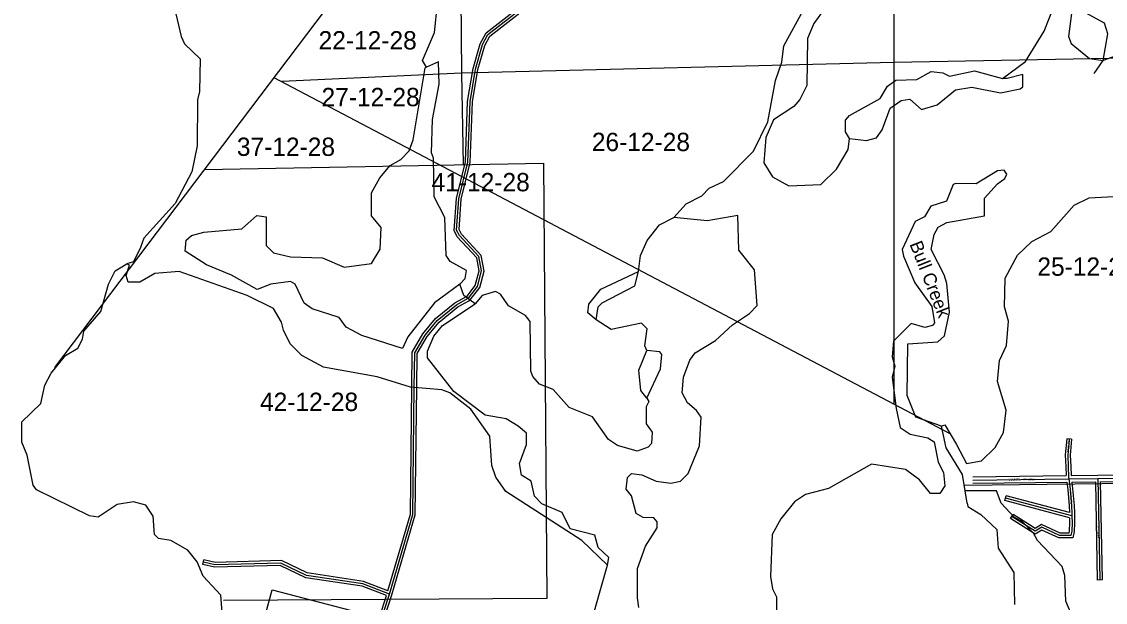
# Model space of a CAD drawing. Extents: x 457167 to 656239, y 1787309 to 1969297.
# Drawn here: x 506035 to 519332, y 1848911 to 1856035 of the extents above; entities that cross this region are included whole.
import ezdxf

# ---------------------------------------------------------------- set-up
doc = ezdxf.new("R2010")
doc.units = 0
for name, color, linetype in [('Level 1', 7, 'Continuous'), ('Level 2', 7, 'Continuous'), ('Level 22', 7, 'Continuous'), ('Level 23', 7, 'Continuous'), ('Level 31', 7, 'Continuous'), ('Level 32', 7, 'Continuous'), ('Level 34', 7, 'Continuous'), ('Level 41', 7, 'Continuous'), ('Level 5', 7, 'Continuous'), ('Level 7', 7, 'Continuous')]:
    doc.layers.add(name, color=color, linetype=linetype)

msp = doc.modelspace()

# ---------------------------------------------------------------- linework, layer by layer
at = {"layer": 'Level 1'}
for p, q in [((518697.448, 1867997.26), (506438.599, 1851790.926)), ((516739.061, 1860805.656), (516736.476, 1855535.731)), ((511405.081, 1858356.672), (511433.595, 1855404.956)), ((519599.729, 1855587.456), (516736.476, 1855535.731)), ((516736.476, 1855535.731), (511433.595, 1855404.956)), ((516736.476, 1855535.731), (516736.819, 1851342.118)), ((509130.217, 1855349.278), (517423.52, 1850980.363)), ((511433.595, 1855404.956), (509225.072, 1855299.308)), ((511433.595, 1855404.956), (511452.465, 1854281.609)), ((508277.851, 1854222.44), (512438.871, 1854299.994)), ((512438.871, 1854299.994), (512477.977, 1848959.723)), ((522068.785, 1850396.436), (517604.639, 1850346.123)), ((508772.998, 1847803.539), (509107.016, 1849062.91)), ((509107.016, 1849062.91), (512296.536, 1848238.896)), ((512477.977, 1848959.723), (508510.155, 1848933.264))]:
    msp.add_line(p, q, dxfattribs=at)
at = {"layer": 'Level 22'}
for p, q in [((517704.972, 1850411.836), (518884.915, 1850426.012)), ((518884.915, 1850426.012), (519238.961, 1850430.164)), ((519238.961, 1850430.164), (519950.555, 1850438.826))]:
    msp.add_line(p, q, dxfattribs=at)
at = {"layer": 'Level 23'}
for p, q in [((517704.492, 1850451.833), (518851.544, 1850465.614)), ((518911.551, 1850466.327), (519238.492, 1850470.161)), ((518920.096, 1850386.421), (519209.736, 1850389.816)), ((519238.475, 1850470.161), (519950.069, 1850478.823)), ((519269.734, 1850390.533), (519917.709, 1850398.421)), ((517705.454, 1850371.838), (518859.718, 1850385.706))]:
    msp.add_line(p, q, dxfattribs=at)
at = {"layer": 'Level 31'}
for p, q in [((519238.961, 1850430.164), (519263.035, 1849185.344)), ((518922.404, 1849972.782), (518106.883, 1850187.798)), ((510415.076, 1848598.921), (510546.918, 1849012.953))]:
    msp.add_line(p, q, dxfattribs=at)
for points in [[(510546.918, 1849012.953), (510834.086, 1849987.11), (510852.926, 1851550.32), (510858.071, 1851971.394), (510984.031, 1852187.631), (511134.691, 1852370.318), (511368.789, 1852561.045), (511506.614, 1852636.872), (511519.376, 1852644.096), (511628.166, 1852785.492), (511678.891, 1852976.933), (511646.144, 1853151.971), (511405.526, 1853411.454), (511372.359, 1853478.128), (511398.682, 1853861.666), (511508.987, 1854311.421), (511536.701, 1855053.139), (511604.788, 1855453.241), (511689.356, 1855752.916), (511756.371, 1855877.747), (512550.771, 1856499.768)], [(518888.628, 1850914.728), (518871.347, 1850718.063), (518878.147, 1850576.583), (518882.127, 1850447.114), (518884.915, 1850426.012)], [(518884.915, 1850426.012), (518900.686, 1850299.772), (518918.402, 1850096.433), (518922.841, 1850005.144), (518922.404, 1849972.782)], [(518922.404, 1849972.782), (518924.307, 1849884.775), (518919.8, 1849784.791), (518910.371, 1849731.735), (518769.965, 1849731.161), (518551.608, 1849831.241), (518471.833, 1849782.445), (518384.8, 1849836.948), (518184.691, 1849963.508)], [(510546.918, 1849012.953), (510222.341, 1849139.316), (509530.895, 1849242.033), (509214.698, 1849393.099), (508405.919, 1849371.208), (508264.371, 1849404.862)]]:
    msp.add_lwpolyline(points, dxfattribs=at)
at = {"layer": 'Level 32'}
for p, q in [((518918.514, 1850912.101), (518858.743, 1850917.355)), ((519209.736, 1850389.816), (519233.041, 1849184.763)), ((519269.734, 1850390.533), (519293.031, 1849185.923)), ((518099.235, 1850158.788), (518114.532, 1850216.806)), ((518892.899, 1849949.535), (518099.235, 1850158.788)), ((518892.486, 1850011.695), (518114.532, 1850216.806)), ((518168.655, 1849938.153), (518200.726, 1849988.862)), ((508257.432, 1849375.675), (508271.311, 1849434.05)), ((519293.031, 1849185.923), (519233.041, 1849184.763)), ((510395.694, 1848636.922), (510509.786, 1848995.215)), ((510443.663, 1848589.818), (510575.603, 1849004.158))]:
    msp.add_line(p, q, dxfattribs=at)
for points in [[(510527.376, 1849052.754), (510804.137, 1849991.616), (510822.927, 1851550.684), (510828.171, 1851979.665), (510959.335, 1852204.838), (511113.436, 1852391.699), (511351.946, 1852586.02), (511491.993, 1852663.071), (511499.306, 1852667.21), (511600.711, 1852799.006), (511648.156, 1852978.072), (511618.25, 1853137.931), (511380.59, 1853394.223), (511341.871, 1853472.058), (511368.93, 1853866.299), (511479.121, 1854315.598), (511506.795, 1855056.228), (511575.481, 1855459.85), (511661.372, 1855764.217), (511732.916, 1855897.486), (512507.593, 1856504.061)], [(510575.602, 1849004.158), (510864.034, 1849982.604), (510882.923, 1851549.956), (510887.973, 1851963.123), (511008.728, 1852170.425), (511155.945, 1852348.937), (511385.631, 1852536.07), (511521.234, 1852610.675), (511539.446, 1852620.983), (511655.621, 1852771.978), (511709.625, 1852975.794), (511674.039, 1853166.011), (511430.461, 1853428.684), (511402.846, 1853484.199), (511428.436, 1853857.031), (511538.852, 1854307.246), (511566.608, 1855050.049), (511634.096, 1855446.631), (511717.339, 1855741.613), (511779.825, 1855858.009), (512567.756, 1856474.963)], [(518858.743, 1850917.355), (518841.284, 1850718.659), (518848.17, 1850575.401), (518851.544, 1850465.614)], [(518918.514, 1850912.101), (518901.411, 1850717.468), (518908.126, 1850577.764), (518911.551, 1850466.327)], [(518859.717, 1850385.706), (518870.848, 1850296.61), (518888.465, 1850094.401), (518892.486, 1850011.695)], [(518920.096, 1850386.421), (518930.526, 1850302.936), (518948.34, 1850098.464), (518952.851, 1850005.671), (518952.409, 1849972.903)], [(518892.9, 1849949.534), (518894.291, 1849885.126), (518889.918, 1849788.105), (518885.214, 1849761.632), (518776.453, 1849761.189), (518549.584, 1849865.171), (518472.019, 1849817.726), (518400.779, 1849862.339), (518200.726, 1849988.862)], [(518952.409, 1849972.903), (518954.322, 1849884.424), (518949.681, 1849781.477), (518935.528, 1849701.837), (518763.476, 1849701.135), (518553.632, 1849797.311), (518471.647, 1849747.163), (518368.821, 1849811.558), (518168.655, 1849938.153)], [(510509.786, 1848995.215), (510214.599, 1849110.136), (509522.028, 1849213.021), (509208.286, 1849362.914), (508402.802, 1849341.113), (508257.432, 1849375.675)], [(510527.375, 1849052.755), (510230.083, 1849168.496), (509539.761, 1849271.045), (509221.111, 1849423.283), (508409.035, 1849401.304), (508271.311, 1849434.05)]]:
    msp.add_lwpolyline(points, dxfattribs=at)
at = {"layer": 'Level 5'}
for p, q in [((519195.436, 1855400.918), (519304.296, 1855558.982)), ((517636.405, 1850128.991), (517611.853, 1850279.103))]:
    msp.add_line(p, q, dxfattribs=at)
for points in [[(519304.296, 1855558.982), (519363.694, 1855883.898), (519322.442, 1856017.409), (519089.416, 1856143.208), (519089.746, 1856243.24), (519541.478, 1856733.642), (520135.281, 1857340.299), (520188.173, 1858240.453)], [(507894.089, 1856270.572), (507992.785, 1855853.437), (508034.176, 1855761.606), (508225.321, 1855577.586), (508215.736, 1855177.48), (508190.406, 1855077.508), (508188.602, 1854510.64), (508120.905, 1854194.084), (507919.586, 1853802.936), (507534.743, 1853378.995), (507492.704, 1853262.422), (507408.784, 1853087.619), (507325.323, 1853062.867)], [(511409.354, 1852816.444), (511100.161, 1852584.006), (510773.74, 1852168.236), (510706.591, 1852026.754), (510206.931, 1852186.71), (510015.496, 1852287.369), (509932.523, 1852404.34), (509599.396, 1852513.787), (509499.595, 1852580.777), (509391.97, 1852814.549), (509333.719, 1852848.089), (509091.865, 1852815.496), (508924.913, 1852749.332), (508608.686, 1852925.401), (508300.64, 1853051.429), (508042.763, 1853218.968), (508051.532, 1853352.351), (508118.383, 1853410.482), (508268.565, 1853451.665), (508735.532, 1853491.881), (508919.483, 1853658.016), (509036.126, 1853640.987), (509035.019, 1853290.861), (509126.421, 1853198.871), (509334.666, 1853148.193), (509726.432, 1853138.588), (509992.838, 1853021.03), (510326.453, 1853069.995), (510435.383, 1853244.698), (510444.571, 1853511.432), (510328.286, 1853653.533), (510329.204, 1853936.967), (510429.824, 1854120.041), (510555.364, 1854269.705), (510688.976, 1854344.308), (510789.336, 1854452.351), (510839.776, 1854585.563), (510984.309, 1855468.758), (511001.009, 1855477.058)], [(511409.354, 1852816.444), (511476.274, 1852882.936), (511493.243, 1852982.907), (511293.529, 1853091.936), (511243.737, 1853167.127), (511228.572, 1853633.984), (511095.977, 1853884.506), (511089.142, 1854359.703), (511064.371, 1854426.454), (511074.006, 1854834.9), (511158.744, 1855268.127), (511151.291, 1855543.261), (511001.009, 1855477.058)], [(516191.785, 1854601.88), (516400.118, 1854576.181), (516525.26, 1854609.134), (516592.28, 1854708.976), (516693.169, 1854975.411), (516826.84, 1855066.684), (516935.251, 1855082.996), (517076.576, 1854957.526), (517268.508, 1855015.259), (517494.17, 1855197.935), (517694.343, 1855230.627), (518044.24, 1855162.831), (518286.153, 1855212.095), (518319.563, 1855236.976), (518320.051, 1855387.027), (518128.159, 1855337.625), (518069.798, 1855337.824)], [(518124.431, 1854162.217), (518091.25, 1854212.327), (518007.849, 1854204.286), (517748.906, 1854046.711), (517498.812, 1854047.497), (517465.471, 1854039.257), (517381.412, 1853831.153), (517189.52, 1853773.38), (517114.07, 1853640.266), (516997.158, 1853582.265), (516837.689, 1853240.967), (516854.101, 1853157.576), (516994.776, 1852832.003), (517202.233, 1852539.581), (517234.956, 1852339.409), (517209.846, 1852306.128), (517118.054, 1852281.416), (516951.491, 1852331.956), (516734.059, 1852115.9), (516716.761, 1851924.226), (516749.753, 1851807.425), (516715.984, 1851674.142), (516764.788, 1851290.507), (516814.051, 1851056.935), (516938.835, 1850973.175), (517155.449, 1850930.807), (517230.311, 1850880.557), (517279.514, 1850630.304), (517345.806, 1850505.033), (517361.958, 1850338.281), (517303.308, 1850246.739)], [(517322.6, 1851072.001), (517006.184, 1851181.389), (516898.659, 1851448.471), (516909.022, 1852082.001), (517275.888, 1852105.836), (517359.479, 1852180.598), (517418.777, 1852472.203), (517386.543, 1852822.428), (517353.561, 1852930.899), (517196.156, 1853239.861), (517230.084, 1853423.125), (517280.364, 1853514.667), (517388.935, 1853572.689), (517847.691, 1853654.586), (517848.38, 1853871.329), (518007.331, 1854045.894), (518099.251, 1854112.296), (518124.431, 1854162.217)], [(513605.851, 1848849.682), (513589.531, 1848966.454), (513590.676, 1849324.909), (513691.596, 1849599.685), (513834.036, 1849824.31), (513834.265, 1849899.331), (513792.743, 1849949.481), (513659.361, 1849949.909), (513576.169, 1850000.219), (513518.496, 1850217.121), (513452.074, 1850300.712), (513469.203, 1850442.364), (513519.383, 1850492.226), (513644.366, 1850475.157), (513819.199, 1850399.578), (514002.532, 1850373.98), (514119.304, 1850398.621), (514211.295, 1850490.034), (514354.093, 1850831.361), (514371.88, 1851181.416), (514313.818, 1851264.977), (514205.736, 1851357.007), (514139.443, 1851482.278), (514156.701, 1851673.951), (514232.421, 1851882.125), (514299.401, 1851973.597), (514549.953, 1852122.862), (514758.975, 1852313.948), (514967.846, 1852454.972), (515059.837, 1852554.746), (515027.902, 1852988.331), (514836.916, 1853230.672), (514821.621, 1853655.889), (514446.256, 1853590.413), (514037.909, 1853633.369)], [(513602.288, 1852967.873), (513627.956, 1853167.846), (513711.906, 1853350.981), (513862.546, 1853542.225), (514037.909, 1853633.369)], [(508503.44, 1848674.226), (508479.486, 1848999.411), (508263.46, 1849233.512), (508188.986, 1849408.804), (508072.733, 1849550.905), (507864.718, 1849668.274), (507714.736, 1849693.772), (507664.884, 1849743.922), (507648.931, 1849969.066), (507557.649, 1850102.736), (507407.726, 1850144.915), (507207.563, 1850112.182), (506973.621, 1849954.547), (506865.319, 1849971.546), (506216.095, 1850290.422), (506174.613, 1850348.903), (506100.728, 1850715.927), (506034.565, 1850874.549), (506035.352, 1851124.633), (506269.484, 1851348.969), (506320.222, 1851573.883), (506395.742, 1851723.706), (506571.492, 1851939.891), (506721.834, 1852031.105), (506780.514, 1852139.277), (506797.513, 1852239.279), (507006.674, 1852480.345), (507099.452, 1852813.501), (507183.341, 1852979.965), (507325.323, 1853062.867)], [(513083.576, 1852377.628), (513109.075, 1852535.951), (513159.255, 1852585.802), (513560.06, 1852792.941), (513602.288, 1852967.873)], [(513705.726, 1851416.961), (513730.607, 1851375.211), (513697.057, 1851308.62), (513696.37, 1851100.216), (513771.112, 1850999.946), (513762.313, 1850858.264), (513720.503, 1850816.713), (513586.951, 1850767.121), (513345.396, 1850834.569), (513237.294, 1850909.948), (513038.098, 1851185.67), (512755.032, 1851303.288), (512555.646, 1851520.659), (512389.143, 1851587.908), (512306.081, 1851679.868), (512281.27, 1851746.619), (512274.863, 1852355.198), (512216.761, 1852430.428), (512008.716, 1852547.787), (511909.143, 1852689.828), (511850.882, 1852723.338), (511684, 1852673.846), (511600.34, 1852574.103)], [(513224.01, 1849367.776), (513240.979, 1849459.406), (513108.026, 1849584.877), (513066.803, 1849735.059), (512766.958, 1849811.036), (512667.544, 1850011.428), (512417.809, 1850120.586), (512326.406, 1850212.576), (512285.284, 1850396.109), (512168.841, 1850471.529), (512144.289, 1850613.311), (512228.368, 1850846.465), (512228.826, 1850988.177), (512129.054, 1851071.867), (511979.291, 1851164.026), (511720.996, 1851206.564), (511338.476, 1851499.544), (511014.666, 1851909.066), (511014.936, 1851992.427), (511090.545, 1852175.561), (511199.346, 1852308.614), (511600.34, 1852574.103)], [(513707.591, 1852000.501), (513682.779, 1852058.951), (513708.437, 1852267.264), (513641.976, 1852334.185), (513266.581, 1852260.329), (513083.576, 1852377.628)], [(513705.726, 1851416.961), (513873.596, 1851774.899), (513890.824, 1851949.891), (513865.913, 1851983.342), (513707.591, 1852000.501)], [(517611.853, 1850279.103), (517579.161, 1850479.306), (517380.104, 1850805.048), (517322.6, 1851072.001)], [(517303.308, 1850246.739), (517186.606, 1850247.137), (517053.742, 1850414.288), (516879.078, 1850539.888), (516462.491, 1850607.884), (515936.355, 1850309.473), (515652.691, 1850235.328), (515519.01, 1850144.055), (515351.599, 1849936.21), (515242.64, 1849744.796), (515224.305, 1849228.018), (515248.846, 1849077.866), (515298.538, 1848977.665), (515297.561, 1848669.261)], [(517636.405, 1850128.991), (517644.606, 1850087.271), (517802.669, 1849986.751), (518002.154, 1849802.691), (518018.107, 1849577.587), (518208.893, 1849276.856), (518215.987, 1848885.02)], [(510524.488, 1847200.57), (510683.011, 1847241.762), (510716.291, 1847224.982), (510908.124, 1847257.716), (511457.795, 1847089.22), (511615.819, 1846972.02), (511748.354, 1846713.167), (511947.899, 1846545.787), (512172.753, 1846470.079), (512314.635, 1846519.641), (512440.196, 1846685.976), (512675.543, 1847293.768), (513036.431, 1848051.223), (513028.848, 1848284.676), (512987.426, 1848368.167), (512996.415, 1848576.541), (513224.01, 1849367.776)]]:
    msp.add_lwpolyline(points, dxfattribs=at)
at = {"layer": 'Level 7'}
for points in [[(511001.009, 1855477.058), (510951.257, 1855560.589), (511102.426, 1855901.886), (511136.883, 1856251.911)], [(515921.913, 1856244.981), (515754.432, 1856012.115), (515678.853, 1855828.951), (515668.689, 1855253.773), (515584.74, 1855078.979), (515509.449, 1854995.837), (515258.836, 1854829.931), (515166.447, 1854613.487), (515140.46, 1854305.102), (515248.274, 1854129.721), (515447.988, 1854020.691), (515839.855, 1854036.127), (516032.216, 1854227.232), (516174.686, 1854468.527), (516191.785, 1854601.88)], [(518069.798, 1855337.824), (518353.921, 1855545.321), (518580.181, 1855919.729), (518706.21, 1856227.785), (518865.021, 1856360.669), (518906.701, 1856360.509), (518939.952, 1856327.069), (518880.096, 1855852.091), (518913.147, 1855768.631), (519137.663, 1855584.511), (519304.296, 1855558.982)], [(514037.909, 1853633.369), (514188.52, 1853799.633), (514380.541, 1853899.046), (514472.542, 1853990.449), (514647.864, 1854073.263), (515015.866, 1854447.213), (515192.076, 1854805.121), (515285.382, 1855313.339), (515361.131, 1855538.193), (515386.789, 1855738.166), (515629.949, 1856179.236)], [(519554.68, 1855649.866), (519304.296, 1855558.982)], [(516191.785, 1854601.88), (516142.023, 1854685.401), (516142.481, 1854827.122), (516192.691, 1854885.314), (516568.486, 1855092.511), (516660.676, 1855242.265), (516760.936, 1855316.967), (517019.401, 1855324.491), (517194.752, 1855423.964), (517336.435, 1855406.836), (517419.667, 1855364.896), (517728.311, 1855430.601), (518069.798, 1855337.824)], [(517322.6, 1851072.001), (517364.351, 1851088.542), (517505.276, 1850846.33), (517629.6, 1850612.528), (517813.102, 1850645.281), (517980.354, 1850811.486), (518080.973, 1850994.559), (518115.201, 1851269.554), (518007.946, 1851620.008), (518033.773, 1851878.362), (518117.723, 1852061.466), (518143.68, 1852361.511), (518094.217, 1852536.732), (518103.664, 1852886.828), (518254.634, 1853169.774), (518430.225, 1853335.938), (518664.027, 1853460.263), (518948.509, 1853784.461), (519132.201, 1853875.575), (519582.428, 1853899.141)], [(513224.01, 1849367.776), (512908.211, 1849668.896), (511976.45, 1850272.043), (511851.956, 1850447.535), (511802.404, 1850589.416), (511778.54, 1850947.941), (511546.202, 1851282.143), (511288.396, 1851483.033), (511188.454, 1851516.702), (510805.117, 1851551.258), (510397.029, 1851677.605), (509738.826, 1851796.408), (509472.521, 1851938.977), (509331.257, 1852081.147), (509248.424, 1852248.139), (509223.742, 1852348.241), (509124.229, 1852515.291), (508799.631, 1852674.73), (507966.925, 1852969.144), (507666.75, 1852945.08), (507482.988, 1852837.306), (507341.276, 1852837.754), (507316.525, 1852921.186), (507358.634, 1853046.097), (507325.323, 1853062.867)], [(513083.576, 1852377.628), (512983.803, 1852461.318), (512992.462, 1852569.66), (513143.113, 1852752.565), (513602.288, 1852967.873)], [(511600.34, 1852574.103), (511458.916, 1852674.562), (511409.354, 1852816.444)], [(513705.726, 1851416.961), (513630.994, 1851508.922), (513606.801, 1851759.076), (513707.591, 1852000.501)], [(518998.584, 1848565.755), (518849.677, 1848924.668), (518833.984, 1849241.512), (518801.002, 1849349.984), (518501.904, 1849667.715), (518452.182, 1849759.576), (518310.918, 1849901.746), (518219.356, 1849952.066), (518053.211, 1850127.646), (517995.319, 1850277.897), (517611.853, 1850279.103)]]:
    msp.add_lwpolyline(points, dxfattribs=at)

# ---------------------------------------------------------------- texts
at = {"layer": 'Level 2'}
for s, p in [('22-12-28', (509677.946, 1855693.731)), ('27-12-28', (509714.228, 1854997.541)), ('26-12-28', (513031.02, 1854447.035)), ('37-12-28', (508675.311, 1854387.926)), ('41-12-28', (511064.738, 1853953.822)), ('25-12-28', (518498.377, 1852917.298)), ('42-12-28', (508959.231, 1851258.538))]:
    msp.add_text(s, height=225, dxfattribs=at).set_placement(p)
at = {"layer": 'Level 34'}
for s, rotation, p in [('PARK PL', 84.9777778, (518886.773, 1850750.826)), ('COUNTY HWY 2006', 0.6876416, (518142.034, 1850404.588)), ('PARK PL', 274.9786945, (518891.475, 1850261.498)), ('PECAN LANE', 271.1073611, (519236.692, 1849901.038))]:
    msp.add_text(s, height=25, rotation=rotation, dxfattribs=at).set_placement(p)
at = {"layer": 'Level 41'}
msp.add_text('Bull Creek', height=160, rotation=291.5311695, dxfattribs=at).set_placement((516926.962, 1853306.356))

doc.saveas('drawing.dxf')
